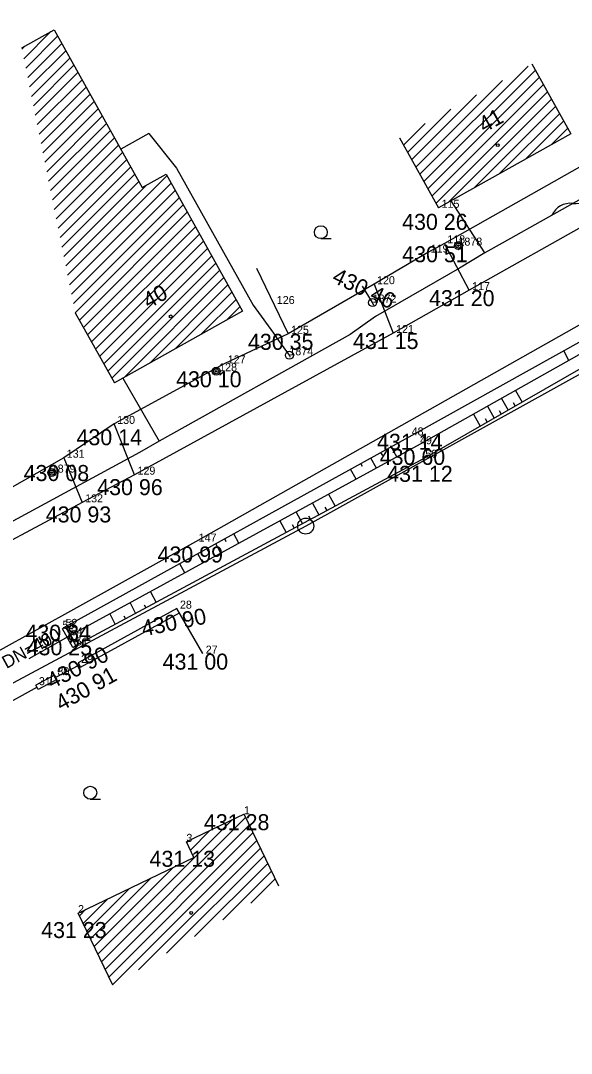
# Model space of a CAD drawing. Extents: x -559180 to -551373, y -1076947 to -1072071.
# Drawn here: x -554482.2 to -554447.8, y -1072798.6 to -1072734 of the extents above; entities that cross this region are included whole.
import ezdxf

# ---------------------------------------------------------------- set-up
doc = ezdxf.new("R2010")
doc.units = 0
for name, color, linetype in [('12_PLOTY', 7, 'Continuous'), ('13_PLOTY', 7, 'Continuous'), ('14_BUDOVY', 7, 'Continuous'), ('17_KOMUNIKACE', 7, 'Continuous'), ('18_POLOHOPIS', 7, 'Continuous'), ('1_VODA_ZN', 7, 'Continuous'), ('20_EL_ZN', 7, 'Continuous'), ('26_SRAFY', 7, 'Continuous'), ('27_HRANA_PATA', 7, 'Continuous'), ('2_VODOVOD', 7, 'Continuous'), ('30_SDEL_ZN', 7, 'Continuous'), ('32', 7, 'Continuous'), ('3_BODY', 7, 'Continuous'), ('40_KANAL_ZN', 7, 'Continuous'), ('45_ZN_KULTURY', 7, 'Continuous'), ('47_ZN_STAV_OBJ$', 7, 'Continuous'), ('49_POPIS_KANAL', 7, 'Continuous'), ('54_C_POPISNA', 7, 'Continuous'), ('6_VYSKY', 7, 'Continuous'), ('kanal_stáv', 7, 'Continuous')]:
    doc.layers.add(name, color=color, linetype=linetype)

# ---------------------------------------------------------------- blocks, each defined once
blk = doc.blocks.new('POINT_DISPLAY')
blk.add_line((0, 0), (0, 0))
blk = doc.blocks.new('VYUST')
at = {"layer": '40_KANAL_ZN'}
for p, q in [((-0.35, 0.5), (0, 0.5)), ((0, 0.5), (0, -0.5)), ((0, 0), (3, 0.001)), ((-0.35, -0.5), (0, -0.5))]:
    blk.add_line(p, q, dxfattribs=at)
blk = doc.blocks.new('JS400')
at = {"layer": '49_POPIS_KANAL'}
blk.add_text('DN=400', height=0.8, rotation=0.00002, dxfattribs=at).set_placement((0.698, -0.047))
blk = doc.blocks.new('BZ')
at = {"layer": '47_ZN_STAV_OBJ$'}
blk.add_circle((0, 0), 0.0875, dxfattribs=at)
blk = doc.blocks.new('SLB')
at = {"layer": '20_EL_ZN'}
for radius in [0.25, 0.158, 0.05]:
    blk.add_circle((0, 0), radius, dxfattribs=at)
blk = doc.blocks.new('ZAHRAD')
at = {"layer": '45_ZN_KULTURY'}
blk.add_line((0, 0), (0.65, 0.003), dxfattribs=at)
blk.add_circle((0, 0.403), 0.403, dxfattribs=at)
blk = doc.blocks.new('SAK')
at = {"layer": '40_KANAL_ZN'}
blk.add_circle((0, 0), 0.5, dxfattribs=at)
blk = doc.blocks.new('SV')
at = {"layer": '1_VODA_ZN'}
blk.add_circle((0, 0), 0.25, dxfattribs=at)
blk = doc.blocks.new('SDEP')
at = {"layer": '30_SDEL_ZN'}
for centre, radius, start, end in [((0.75, -1.001), 1.251, 53.1529, 126.84692), ((2.25, 1), 1.25, 233.13001, 306.86981)]:
    blk.add_arc(centre, radius, start, end, dxfattribs=at)

msp = doc.modelspace()

# ---------------------------------------------------------------- linework, layer by layer
at = {"layer": '12_PLOTY'}
for p, q in [((-554445.48, -1072742.17), (-554455.73, -1072747.96)), ((-554456.77, -1072748.54), (-554460.12, -1072750.51)), ((-554455.73, -1072747.96), (-554456.77, -1072748.54)), ((-554467.457, -1072749.499), (-554465.49, -1072753.61)), ((-554460.12, -1072750.51), (-554465.49, -1072753.61)), ((-554465.49, -1072753.61), (-554469.44, -1072755.46)), ((-554469.44, -1072755.46), (-554476.35, -1072759.24)), ((-554476.35, -1072759.24), (-554479.5, -1072761.35)), ((-554479.5, -1072761.35), (-554485.52, -1072764.78)), ((-554472.43, -1072770.78), (-554478.6, -1072774.17)), ((-554478.455, -1072774.432), (-554472.281, -1072771.04)), ((-554470.82, -1072773.59), (-554472.43, -1072770.78)), ((-554478.528, -1072774.301), (-554480.009, -1072775.072)), ((-554478.6, -1072774.17), (-554478.455, -1072774.432)), ((-554480.08, -1072774.94), (-554481.24, -1072775.56)), ((-554480.08, -1072774.94), (-554481.24, -1072775.56)), ((-554480.08, -1072774.94), (-554479.938, -1072775.204)), ((-554481.098, -1072775.824), (-554481.24, -1072775.56)), ((-554479.938, -1072775.204), (-554481.098, -1072775.824)), ((-554481.169, -1072775.692), (-554484.577, -1072777.571))]:
    msp.add_line(p, q, dxfattribs=at)
at = {"layer": '13_PLOTY'}
for p, q in [((-554434.92, -1072738.3), (-554452.11, -1072747.94)), ((-554434.92, -1072738.3), (-554452.11, -1072747.94)), ((-554453.201, -1072748.545), (-554454.78, -1072749.5)), ((-554452.11, -1072747.94), (-554453.201, -1072748.545)), ((-554454.78, -1072749.5), (-554460.04, -1072752.52)), ((-554460.04, -1072752.52), (-554461.62, -1072753.65)), ((-554461.62, -1072753.65), (-554473.531, -1072760.312)), ((-554473.531, -1072760.312), (-554474.76, -1072761.03)), ((-554474.76, -1072761.03), (-554492.96, -1072770.87))]:
    msp.add_line(p, q, dxfattribs=at)
at = {"layer": '14_BUDOVY'}
for p, q in [((-554482.127, -1072735.753), (-554480.104, -1072734.622)), ((-554480.104, -1072734.622), (-554474.598, -1072744.467)), ((-554450.263, -1072736.747), (-554447.82, -1072741.11)), ((-554458.533, -1072741.377), (-554456.09, -1072745.74)), ((-554447.82, -1072741.11), (-554456.09, -1072745.74)), ((-554474.598, -1072744.467), (-554473.114, -1072743.637)), ((-554473.114, -1072743.637), (-554468.33, -1072752.19)), ((-554478.781, -1072752.306), (-554476.34, -1072756.67)), ((-554468.33, -1072752.19), (-554476.34, -1072756.67)), ((-554468.24, -1072783.62), (-554471.84, -1072785.35)), ((-554466.074, -1072788.127), (-554468.24, -1072783.62)), ((-554471.373, -1072786.322), (-554471.84, -1072785.35)), ((-554478.61, -1072789.8), (-554471.373, -1072786.322)), ((-554476.444, -1072794.307), (-554478.61, -1072789.8))]:
    msp.add_line(p, q, dxfattribs=at)
at = {"layer": '17_KOMUNIKACE'}
for p, q in [((-554436.42, -1072740.88), (-554454.18, -1072750.88)), ((-554471.26, -1072766.59), (-554430.83, -1072743.74)), ((-554454.18, -1072750.88), (-554458.93, -1072753.56)), ((-554458.93, -1072753.56), (-554475.08, -1072762.41)), ((-554475.08, -1072762.41), (-554476.35, -1072759.24)), ((-554479.5, -1072761.35), (-554478.35, -1072764.14)), ((-554475.08, -1072762.41), (-554478.35, -1072764.14)), ((-554478.35, -1072764.14), (-554497.33, -1072774.32)), ((-554503.26, -1072784.31), (-554471.26, -1072766.59))]:
    msp.add_line(p, q, dxfattribs=at)
at = {"layer": '18_POLOHOPIS'}
for p, q in [((-554453.201, -1072748.545), (-554455.305, -1072745.3)), ((-554454.18, -1072750.88), (-554455.73, -1072747.96)), ((-554460.12, -1072750.51), (-554458.93, -1072753.56)), ((-554475.816, -1072756.377), (-554473.531, -1072760.312)), ((-554479.39, -1072771.92), (-554479.58, -1072772.04)), ((-554478.93, -1072773.2), (-554479.58, -1072772.04)), ((-554478.74, -1072773.08), (-554479.39, -1072771.92)), ((-554478.93, -1072773.2), (-554478.74, -1072773.08))]:
    msp.add_line(p, q, dxfattribs=at)
at = {"layer": '26_SRAFY'}
for p, q in [((-554447.948, -1072755.269), (-554448.277, -1072754.677)), ((-554451.283, -1072757.148), (-554450.866, -1072757.874)), ((-554453.038, -1072758.137), (-554452.613, -1072758.877)), ((-554452.16, -1072757.642), (-554451.74, -1072758.375)), ((-554451.429, -1072757.906), (-554451.303, -1072758.125)), ((-554453.915, -1072758.631), (-554453.486, -1072759.378)), ((-554452.303, -1072758.405), (-554452.176, -1072758.626)), ((-554453.178, -1072758.905), (-554453.05, -1072759.128)), ((-554458.704, -1072761.305), (-554459.055, -1072760.671)), ((-554459.972, -1072761.999), (-554460.319, -1072761.37)), ((-554459.582, -1072761.21), (-554459.687, -1072761.02)), ((-554461.239, -1072762.692), (-554461.583, -1072762.07)), ((-554460.847, -1072761.907), (-554460.951, -1072761.72)), ((-554462.957, -1072763.632), (-554462.555, -1072764.379)), ((-554463.973, -1072764.188), (-554463.576, -1072764.928)), ((-554463.185, -1072764.431), (-554463.065, -1072764.654)), ((-554466.006, -1072765.3), (-554465.616, -1072766.025)), ((-554464.99, -1072764.744), (-554464.596, -1072765.476)), ((-554464.205, -1072764.981), (-554464.086, -1072765.202)), ((-554465.224, -1072765.532), (-554465.106, -1072765.751)), ((-554469.351, -1072766.596), (-554469.449, -1072766.42)), ((-554468.563, -1072766.698), (-554468.888, -1072766.11)), ((-554470.473, -1072767.214), (-554470.569, -1072767.041)), ((-554469.687, -1072767.313), (-554470.009, -1072766.73)), ((-554471.595, -1072767.833), (-554471.69, -1072767.661)), ((-554470.811, -1072767.928), (-554471.13, -1072767.351)), ((-554471.935, -1072768.542), (-554472.251, -1072767.971)), ((-554474.092, -1072769.723), (-554473.734, -1072770.389)), ((-554475.362, -1072770.417), (-554475.009, -1072771.074)), ((-554476.632, -1072771.112), (-554476.284, -1072771.76)), ((-554474.478, -1072770.533), (-554474.372, -1072770.732)), ((-554475.752, -1072771.221), (-554475.646, -1072771.417))]:
    msp.add_line(p, q, dxfattribs=at)
at = {"layer": '27_HRANA_PATA'}
for p, q in [((-554426.08, -1072742.95), (-554457.25, -1072760.51)), ((-554457.77, -1072759.96), (-554479.39, -1072771.92)), ((-554457.25, -1072760.51), (-554479.06, -1072772.44)), ((-554456.92, -1072761.35), (-554478.74, -1072773.08))]:
    msp.add_line(p, q, dxfattribs=at)
for points in [[(-554426.48, -1072742.6), (-554426.695, -1072742.687), (-554426.98, -1072742.824), (-554457.77, -1072759.96)], [(-554424.36, -1072742.56), (-554424.519, -1072742.702), (-554424.79, -1072742.9), (-554456.92, -1072761.35)]]:
    msp.add_lwpolyline(points, dxfattribs=at)
at = {"layer": '2_VODOVOD'}
for p, q in [((-554474.193, -1072741.09), (-554475.94, -1072742.067)), ((-554474.193, -1072741.09), (-554472.459, -1072743.271)), ((-554472.459, -1072743.271), (-554467.675, -1072751.824)), ((-554460.21, -1072751.66), (-554460.84, -1072750.63)), ((-554460.14, -1072751.84), (-554460.21, -1072751.66)), ((-554467.675, -1072751.824), (-554466.24, -1072753.8)), ((-554465.41, -1072754.95), (-554466.24, -1072753.8)), ((-554465.41, -1072754.95), (-554465.38, -1072755.07))]:
    msp.add_line(p, q, dxfattribs=at)
at = {"layer": '32'}
for p, q in [((-554481.991, -1072736.424), (-554480.297, -1072734.73)), ((-554482.11, -1072735.836), (-554481.9, -1072735.626)), ((-554481.872, -1072737.013), (-554479.881, -1072735.021)), ((-554481.753, -1072737.601), (-554479.627, -1072735.475)), ((-554481.635, -1072738.189), (-554479.374, -1072735.928)), ((-554481.516, -1072738.777), (-554479.12, -1072736.382)), ((-554481.397, -1072739.365), (-554478.866, -1072736.835)), ((-554457.264, -1072743.643), (-554450.5, -1072736.88)), ((-554481.278, -1072739.954), (-554478.613, -1072737.288)), ((-554457.01, -1072744.097), (-554450.047, -1072737.133)), ((-554456.756, -1072744.55), (-554449.793, -1072737.587)), ((-554481.159, -1072740.542), (-554478.359, -1072737.742)), ((-554481.04, -1072741.13), (-554478.105, -1072738.195)), ((-554457.518, -1072743.19), (-554452.107, -1072737.779)), ((-554456.502, -1072745.003), (-554449.539, -1072738.04)), ((-554480.921, -1072741.718), (-554477.852, -1072738.649)), ((-554457.772, -1072742.737), (-554453.713, -1072738.679)), ((-554456.249, -1072745.457), (-554449.285, -1072738.493)), ((-554480.802, -1072742.306), (-554477.598, -1072739.102)), ((-554455.488, -1072745.403), (-554449.031, -1072738.946)), ((-554453.881, -1072744.503), (-554448.778, -1072739.4)), ((-554480.683, -1072742.895), (-554477.345, -1072739.556)), ((-554480.564, -1072743.483), (-554477.091, -1072740.009)), ((-554458.025, -1072742.284), (-554455.32, -1072739.578)), ((-554452.275, -1072743.604), (-554448.524, -1072739.853)), ((-554480.446, -1072744.071), (-554476.837, -1072740.463)), ((-554458.279, -1072741.83), (-554456.926, -1072740.478)), ((-554450.668, -1072742.705), (-554448.27, -1072740.306)), ((-554449.062, -1072741.805), (-554448.016, -1072740.76)), ((-554480.327, -1072744.659), (-554476.584, -1072740.916)), ((-554480.208, -1072745.248), (-554476.33, -1072741.37)), ((-554480.089, -1072745.836), (-554476.077, -1072741.823)), ((-554479.97, -1072746.424), (-554475.823, -1072742.277)), ((-554479.851, -1072747.012), (-554475.569, -1072742.73)), ((-554479.732, -1072747.6), (-554475.316, -1072743.184)), ((-554479.613, -1072748.189), (-554475.062, -1072743.637)), ((-554479.257, -1072749.953), (-554473.052, -1072743.748)), ((-554479.494, -1072748.777), (-554474.808, -1072744.091)), ((-554479.375, -1072749.365), (-554474.325, -1072744.314)), ((-554479.138, -1072750.541), (-554472.798, -1072744.202)), ((-554479.019, -1072751.13), (-554472.544, -1072744.655)), ((-554478.9, -1072751.718), (-554472.291, -1072745.109)), ((-554478.781, -1072752.306), (-554472.037, -1072745.562)), ((-554478.527, -1072752.759), (-554471.784, -1072746.016)), ((-554478.274, -1072753.213), (-554471.53, -1072746.469)), ((-554478.02, -1072753.666), (-554471.276, -1072746.923)), ((-554477.766, -1072754.12), (-554471.023, -1072747.376)), ((-554477.513, -1072754.573), (-554470.769, -1072747.83)), ((-554477.259, -1072755.027), (-554470.515, -1072748.283)), ((-554477.005, -1072755.48), (-554470.262, -1072748.736)), ((-554476.752, -1072755.934), (-554470.008, -1072749.19)), ((-554476.498, -1072756.387), (-554469.754, -1072749.643)), ((-554475.736, -1072756.332), (-554469.501, -1072750.097)), ((-554474.132, -1072755.435), (-554469.247, -1072750.55)), ((-554472.527, -1072754.538), (-554468.993, -1072751.004)), ((-554470.923, -1072753.64), (-554468.74, -1072751.457)), ((-554469.318, -1072752.743), (-554468.486, -1072751.911)), ((-554477.379, -1072792.361), (-554469.006, -1072783.988)), ((-554477.15, -1072792.839), (-554468.14, -1072783.829)), ((-554476.92, -1072793.316), (-554467.91, -1072784.306)), ((-554471.592, -1072785.867), (-554470.368, -1072784.642)), ((-554476.691, -1072793.794), (-554467.681, -1072784.784)), ((-554476.461, -1072794.271), (-554467.451, -1072785.261)), ((-554471.821, -1072785.389), (-554471.729, -1072785.297)), ((-554474.824, -1072793.342), (-554467.222, -1072785.739)), ((-554473.074, -1072792.299), (-554466.992, -1072786.217)), ((-554477.609, -1072791.884), (-554472.671, -1072786.946)), ((-554471.324, -1072791.256), (-554466.763, -1072786.694)), ((-554469.574, -1072790.213), (-554466.533, -1072787.172)), ((-554477.838, -1072791.406), (-554474.032, -1072787.6)), ((-554467.824, -1072789.17), (-554466.304, -1072787.649)), ((-554478.068, -1072790.928), (-554475.394, -1072788.254)), ((-554478.297, -1072790.451), (-554476.755, -1072788.909)), ((-554478.527, -1072789.973), (-554478.116, -1072789.563))]:
    msp.add_line(p, q, dxfattribs=at)
at = {"layer": 'kanal_stáv'}
msp.add_lwpolyline([(-554211.63, -1072637.36), (-554252.71, -1072643.96), (-554272.41, -1072652.99), (-554296.03, -1072664.39), (-554307.43, -1072677), (-554325.75, -1072687.76), (-554359.23, -1072706.8), (-554394.89, -1072727.06), (-554464.39, -1072765.62), (-554508.8, -1072789.43), (-554533.01, -1072802.97), (-554568.24, -1072822.24), (-554587.98, -1072832.41), (-554601.02, -1072839.21), (-554624.92, -1072852.09), (-554662.69, -1072873.08), (-554684.61, -1072885), (-554705.04, -1072896.44), (-554749.99, -1072921.56), (-554804.76, -1072951.95)], dxfattribs=at)

# ---------------------------------------------------------------- block references
at = {"layer": '1_VODA_ZN'}
for name, p in [('POINT_DISPLAY', (-554447.82, -1072741.11)), ('POINT_DISPLAY', (-554456.13, -1072745.733)), ('POINT_DISPLAY', (-554456.09, -1072745.74)), ('POINT_DISPLAY', (-554456.77, -1072748.54)), ('POINT_DISPLAY', (-554455.73, -1072747.96)), ('POINT_DISPLAY', (-554454.85, -1072748.1)), ('POINT_DISPLAY', (-554460.12, -1072750.51)), ('POINT_DISPLAY', (-554454.18, -1072750.88)), ('POINT_DISPLAY', (-554466.38, -1072751.75)), ('SV', (-554460.21, -1072751.66)), ('POINT_DISPLAY', (-554460.21, -1072751.66)), ('POINT_DISPLAY', (-554465.49, -1072753.61)), ('POINT_DISPLAY', (-554458.93, -1072753.56)), ('SV', (-554465.41, -1072754.95)), ('POINT_DISPLAY', (-554465.41, -1072754.95)), ('POINT_DISPLAY', (-554469.44, -1072755.46)), ('POINT_DISPLAY', (-554469.98, -1072755.95)), ('POINT_DISPLAY', (-554476.35, -1072759.24)), ('POINT_DISPLAY', (-554457.77, -1072759.96)), ('POINT_DISPLAY', (-554457.25, -1072760.51)), ('POINT_DISPLAY', (-554479.5, -1072761.35)), ('POINT_DISPLAY', (-554456.92, -1072761.35)), ('POINT_DISPLAY', (-554480.25, -1072762.28)), ('POINT_DISPLAY', (-554475.08, -1072762.41)), ('POINT_DISPLAY', (-554478.35, -1072764.14)), ('POINT_DISPLAY', (-554471.26, -1072766.59)), ('POINT_DISPLAY', (-554472.43, -1072770.78)), ('POINT_DISPLAY', (-554479.58, -1072772.04)), ('POINT_DISPLAY', (-554479.39, -1072771.92)), ('POINT_DISPLAY', (-554479.06, -1072772.44)), ('POINT_DISPLAY', (-554478.74, -1072773.08)), ('POINT_DISPLAY', (-554470.82, -1072773.59)), ('POINT_DISPLAY', (-554478.6, -1072774.17)), ('POINT_DISPLAY', (-554480.08, -1072774.94)), ('POINT_DISPLAY', (-554481.24, -1072775.56)), ('POINT_DISPLAY', (-554468.24, -1072783.62)), ('POINT_DISPLAY', (-554471.84, -1072785.35)), ('POINT_DISPLAY', (-554478.61, -1072789.8))]:
    msp.add_blockref(name, p, dxfattribs=at)
at = {"layer": '20_EL_ZN'}
for p in [(-554454.85, -1072748.1), (-554469.98, -1072755.95), (-554480.25, -1072762.28)]:
    msp.add_blockref('SLB', p, dxfattribs=at)
at = {"layer": '30_SDEL_ZN', "xscale": 1.0000002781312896, "yscale": 1.0000002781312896, "rotation": 29.28319525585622}
msp.add_blockref('SDEP', (-554449.01, -1072746.202), dxfattribs=at)
at = {"layer": '32'}
for p in [(-554458.533, -1072741.377), (-554478.781, -1072752.306), (-554478.781, -1072752.306)]:
    msp.add_blockref('POINT_DISPLAY', p, dxfattribs=at)
at = {"layer": '40_KANAL_ZN'}
msp.add_blockref('SAK', (-554464.39, -1072765.62), dxfattribs=at)
at = {"layer": '40_KANAL_ZN', "xscale": 0.9999998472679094, "yscale": 0.9999998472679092, "rotation": -150.67487479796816}
msp.add_blockref('VYUST', (-554479.06, -1072772.44), dxfattribs=at)
at = {"layer": '45_ZN_KULTURY'}
for p in [(-554463.443, -1072747.666), (-554477.846, -1072782.683)]:
    msp.add_blockref('ZAHRAD', p, dxfattribs=at)
at = {"layer": '47_ZN_STAV_OBJ$'}
for p in [(-554452.398, -1072741.821), (-554472.819, -1072752.52), (-554471.538, -1072789.791)]:
    msp.add_blockref('BZ', p, dxfattribs=at)
at = {"layer": '49_POPIS_KANAL', "xscale": 1.0000015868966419, "yscale": 1.000001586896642, "rotation": 28.659796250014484}
msp.add_blockref('JS400', (-554483.713, -1072774.845), dxfattribs=at)

# ---------------------------------------------------------------- texts
at = {"layer": '3_BODY'}
for s, p in [(' 115', (-554456.09, -1072745.74)), (' 118', (-554455.73, -1072747.96)), ('1878', (-554454.85, -1072748.1)), (' 119', (-554456.77, -1072748.54)), (' 120', (-554460.12, -1072750.51)), (' 117', (-554454.18, -1072750.88)), (' 126', (-554466.38, -1072751.75)), ('1872', (-554460.21, -1072751.66)), (' 121', (-554458.93, -1072753.56)), (' 125', (-554465.49, -1072753.61)), (' 127', (-554469.44, -1072755.46)), ('1874', (-554465.41, -1072754.95)), (' 128', (-554469.98, -1072755.95)), (' 130', (-554476.35, -1072759.24)), ('48', (-554457.77, -1072759.96)), ('49', (-554457.25, -1072760.51)), (' 131', (-554479.5, -1072761.35)), ('50', (-554456.92, -1072761.35)), ('1879', (-554480.25, -1072762.28)), (' 129', (-554475.08, -1072762.41)), (' 132', (-554478.35, -1072764.14)), (' 147', (-554471.26, -1072766.59)), (' 28', (-554472.43, -1072770.78)), ('53', (-554479.58, -1072772.04)), ('52', (-554479.39, -1072771.92)), ('54', (-554479.06, -1072772.44)), ('51', (-554478.74, -1072773.08)), (' 29', (-554478.6, -1072774.17)), (' 27', (-554470.82, -1072773.59)), (' 30', (-554480.08, -1072774.94)), (' 31', (-554481.24, -1072775.56)), ('1', (-554468.24, -1072783.62)), ('3', (-554471.84, -1072785.35)), ('2', (-554478.61, -1072789.8))]:
    msp.add_text(s, height=0.5, dxfattribs=at).set_placement(p)
at = {"layer": '54_C_POPISNA'}
for s, rotation, p in [('41', 29.2425, (-554453.237, -1072741.077)), ('40', 29.21832, (-554474.205, -1072752.065))]:
    msp.add_text(s, height=1, rotation=rotation, dxfattribs=at).set_placement(p)
at = {"layer": '6_VYSKY'}
for s, p in [('430 26', (-554458.367, -1072747.115)), ('430 51', (-554458.362, -1072749.138)), ('431 20', (-554456.685, -1072751.88)), ('430 35', (-554467.995, -1072754.61)), ('431 15', (-554461.435, -1072754.56)), ('430 10', (-554472.485, -1072756.95)), ('430 14', (-554478.703, -1072760.57)), ('431 14', (-554459.933, -1072760.858)), ('430 60', (-554459.768, -1072761.801)), ('430 08', (-554482.005, -1072762.807)), ('431 12', (-554459.298, -1072762.857)), ('430 96', (-554477.408, -1072763.689)), ('430 93', (-554480.626, -1072765.394)), ('430 99', (-554473.643, -1072767.896)), ('430 84', (-554481.895, -1072772.781)), ('430 25', (-554481.819, -1072773.694)), ('431 00', (-554473.325, -1072774.59)), ('431 28', (-554470.745, -1072784.62)), ('431 13', (-554474.142, -1072786.908)), ('431 23', (-554480.912, -1072791.358))]:
    msp.add_text(s, height=1, dxfattribs=at).set_placement(p)
for s, rotation, p in [('430 46', 334.84336, (-554462.812, -1072750.35)), ('430 90', 11.6188, (-554474.53, -1072772.524)), ('430 90', 26.92592, (-554480.24, -1072775.82)), ('430 91', 29.07879, (-554479.661, -1072777.201))]:
    msp.add_text(s, height=1, rotation=rotation, dxfattribs=at).set_placement(p)

doc.saveas('drawing.dxf')
